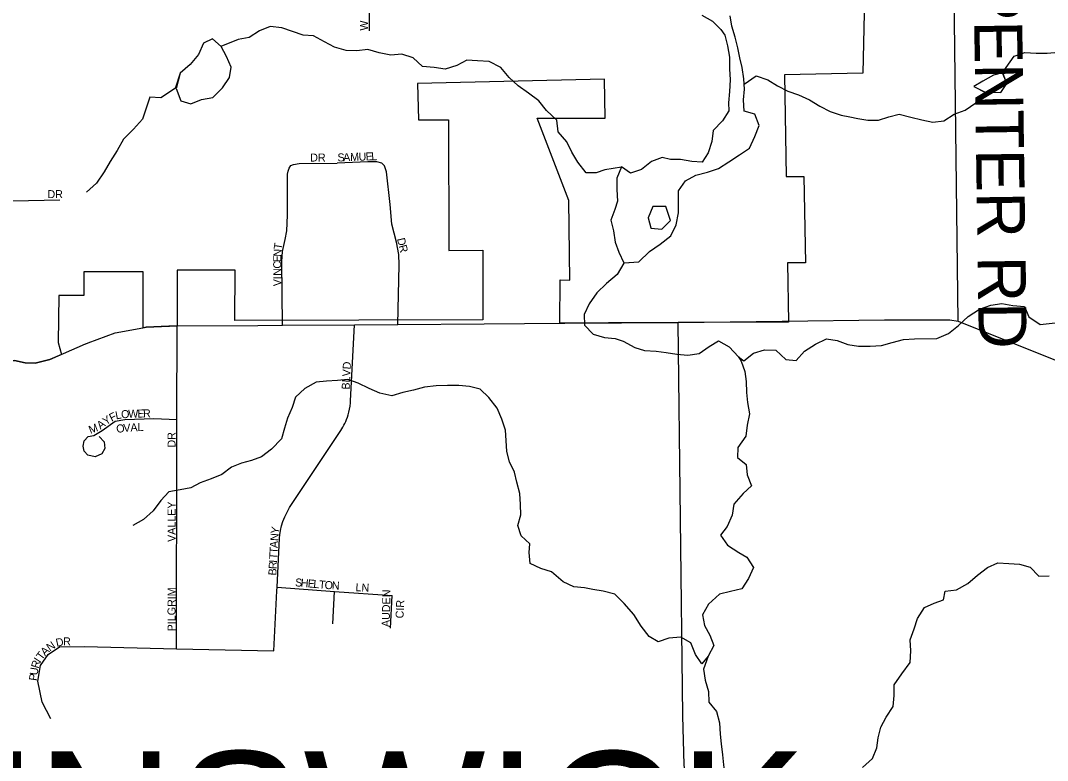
# Model space of a CAD drawing. Extents: x 1985906 to 2277390, y 930619 to 1324581.
# Drawn here: x 2155005 to 2161419, y 1169867 to 1174490 of the extents above; entities that cross this region are included whole.
import ezdxf

# ---------------------------------------------------------------- set-up
doc = ezdxf.new("R2010")
doc.units = 0
for name, color, linetype in [('GM_X_City_Street', 7, 'Continuous'), ('GM_X_City_Street_Text', 7, 'Continuous'), ('GM_X_Corporation', 7, 'Continuous'), ('GM_X_County_Road', 7, 'Continuous'), ('GM_X_Minor_Lake', 7, 'Continuous'), ('GM_X_Minor_River', 7, 'Continuous'), ('GM_X_Township_Road', 7, 'Continuous'), ('GM_X_Township_Road_Text', 7, 'Continuous'), ('GM_X_Township_Subdivision', 7, 'Continuous'), ('GM_X_Township_Subdivision_Text', 7, 'Continuous'), ('GM_X_Township_Text', 7, 'Continuous')]:
    doc.layers.add(name, color=color, linetype=linetype)

msp = doc.modelspace()

# ---------------------------------------------------------------- linework, layer by layer
at = {"layer": 'GM_X_City_Street'}
for points in [[(2157184.6, 1174426.8), (2157185.8, 1174619.1), (2157187.3, 1174864)], [(2156642.5, 1172587), (2156638, 1172984.2), (2156641.6, 1173048.3), (2156657.2, 1173122.6), (2156668.8, 1173176.8), (2156672.2, 1173275), (2156672.6, 1173529.5), (2156676.5, 1173549.6), (2156682.4, 1173567.7), (2156694.2, 1173583.8), (2156710.2, 1173591.9), (2156746.1, 1173596.1), (2156983.9, 1173599.7)], [(2157361.9, 1172591.9), (2157369.5, 1172964.8), (2157367.1, 1173028.9), (2157352.7, 1173105), (2157324, 1173217.1), (2157313.2, 1173341.3), (2157290, 1173545.6), (2157277.7, 1173583.5), (2157261.7, 1173599.5), (2157231.6, 1173607.3), (2157173.7, 1173606.9), (2156983.9, 1173599.7)], [(2153526.7, 1173338.9), (2153931.2, 1173346.2), (2154395.3, 1173354.6), (2154958.1, 1173364.7), (2155250.8, 1173370)]]:
    msp.add_lwpolyline(points, dxfattribs=at)
at = {"layer": 'GM_X_Corporation'}
msp.add_lwpolyline([(2160276.1, 1174631.2), (2160267, 1174162), (2159776, 1174150.4), (2159786.9, 1173515.3), (2159897.9, 1173515.3), (2159907.2, 1172976.1), (2159796.1, 1172976.1), (2159802.5, 1172606.2), (2159112.1, 1172604), (2158677.2, 1172601), (2158372.7, 1172598.9), (2158375.2, 1172870.1), (2158435.8, 1172868.6), (2158428.9, 1173366.4), (2158231.8, 1173880.2), (2158657, 1173880.1), (2158652.8, 1174123.7), (2157485.3, 1174096), (2157491.3, 1173869.8), (2157678.7, 1173869.6), (2157680.9, 1173054.6), (2157891.9, 1173055.2), (2157893.1, 1172619.9), (2156343, 1172615.7), (2156346.4, 1172930.6), (2155983.3, 1172930.6), (2155983.2, 1172582.4), (2155931.1, 1172580.3), (2155789.7, 1172574.6), (2155771.4, 1172571.2), (2155771.5, 1172919.4), (2155401.3, 1172919.5), (2155401.2, 1172771.4), (2155244.4, 1172771.5), (2155240.6, 1172479.6), (2155260.8, 1172404.1), (2155188.8, 1172372.6), (2155097.3, 1172349.7), (2155033.4, 1172351.1), (2154967.4, 1172366.5)], dxfattribs=at)
at = {"layer": 'GM_X_County_Road'}
for points in [[(2156487.8, 1172585.9), (2156642.5, 1172587), (2157091.7, 1172590.1), (2157361.9, 1172591.9), (2157900.9, 1172595.6)], [(2157900.9, 1172595.6), (2157900.9, 1172595.6), (2158405.6, 1172599.1)], [(2158405.6, 1172599.1), (2159112.1, 1172604), (2159762.3, 1172612.1)], [(2159762.3, 1172612.1), (2160401.1, 1172620.1), (2160810.2, 1172620), (2160862.1, 1172612.4)], [(2160862.1, 1172612.4), (2161730.7, 1172263.5), (2161919.6, 1172187.7), (2162097.8, 1172123.2), (2162179.8, 1172100), (2162327.7, 1172079.3), (2162513.4, 1172067), (2162904.8, 1172075.7), (2165310.9, 1172112)], [(2155410.9, 1172469.8), (2155412.5, 1172470.5), (2155427.4, 1172477.1), (2155596.4, 1172538.7), (2155768.8, 1172570.7), (2155769.8, 1172570.9)], [(2155769.8, 1172570.9), (2155789.7, 1172574.6), (2155983.2, 1172582.4)], [(2155983.2, 1172582.4), (2156487.8, 1172585.9), (2156487.8, 1172585.9)], [(2149715.8, 1172255.8), (2151611, 1172295), (2152232.4, 1172307.9), (2152295.9, 1172309.2), (2152937.8, 1172323), (2153539.2, 1172335.9), (2153908.7, 1172343.8), (2154414, 1172354.6), (2154949.5, 1172366.1), (2154967.4, 1172366.5), (2155033.4, 1172351.1), (2155097.3, 1172349.7), (2155188.9, 1172372.6), (2155410.9, 1172469.8)]]:
    msp.add_lwpolyline(points, dxfattribs=at)
at = {"layer": 'GM_X_Minor_Lake'}
for points in [[(2158774.3, 1172976.4), (2158867.6, 1172983), (2158934.4, 1173046.3), (2158999.5, 1173093.5), (2159066.5, 1173144.8), (2159101.2, 1173213.5), (2159113.9, 1173287.9), (2159114.7, 1173358), (2159115.5, 1173426.1), (2159158.3, 1173489), (2159223.6, 1173524.2), (2159295.1, 1173543.5), (2159364.7, 1173566.8), (2159429.8, 1173608), (2159495, 1173651.2), (2159558.2, 1173692.4), (2159590.9, 1173765.1), (2159617.6, 1173833.7), (2159592.4, 1173905.4), (2159524.1, 1173924.2), (2159520.9, 1173994.3), (2159527.7, 1174062.5), (2159522.6, 1174126.6), (2159513.4, 1174196.5), (2159498.3, 1174256.4), (2159485.2, 1174320.2), (2159468.1, 1174386.1), (2159448.9, 1174455.9), (2159437.8, 1174519.8)], [(2158775.2, 1172976.5), (2158867.6, 1172983), (2158934.4, 1173046.3), (2158999.5, 1173093.5), (2159066.5, 1173144.8), (2159101.2, 1173213.5), (2159113.9, 1173287.9), (2159114.7, 1173358), (2159115.5, 1173426.1), (2159158.3, 1173489), (2159223.6, 1173524.2), (2159295.1, 1173543.5), (2159364.7, 1173566.8), (2159429.8, 1173608), (2159495, 1173651.2), (2159558.2, 1173692.4), (2159590.9, 1173765.1), (2159617.6, 1173833.7), (2159592.4, 1173905.4), (2159524.1, 1173924.2), (2159520.9, 1173994.3), (2159527.7, 1174062.5), (2159522.6, 1174126.6), (2159513.4, 1174196.5), (2159498.3, 1174256.4), (2159485.2, 1174320.2), (2159468.1, 1174386.1), (2159448.9, 1174455.9), (2159437.8, 1174519.8)], [(2159259.9, 1174524.7), (2159326.5, 1174485.8), (2159379.3, 1174434.6)], [(2159259.9, 1174524.7), (2159326.5, 1174485.8), (2159379.3, 1174434.6)], [(2159379.3, 1174434.6), (2159403.9, 1174399), (2159421.1, 1174333.2), (2159432.3, 1174261.2), (2159433.6, 1174189.1), (2159436.8, 1174119), (2159434.1, 1174046.9), (2159427.4, 1173976.6), (2159428.2, 1173926.5), (2159389.4, 1173863.7), (2159330.5, 1173802.6), (2159323.7, 1173734.4), (2159301, 1173663.8), (2159262.1, 1173605), (2159198.1, 1173609.9), (2159128, 1173622.7), (2159064.1, 1173621.6), (2159011.9, 1173634.7), (2158946.5, 1173609.5), (2158883.4, 1173560.3), (2158815.9, 1173537.1), (2158759.3, 1173576.2), (2158730.6, 1173505.6), (2158729.8, 1173435.4), (2158733.1, 1173361.3), (2158718, 1173309), (2158691.3, 1173242.4), (2158708.4, 1173176.6), (2158719.6, 1173106.6), (2158742.7, 1173042.9), (2158774.3, 1172976.4)], [(2159379.3, 1174434.6), (2159403.9, 1174399), (2159421.1, 1174333.2), (2159432.3, 1174261.2), (2159433.6, 1174189.1), (2159436.8, 1174119), (2159434.1, 1174046.9), (2159427.4, 1173976.6), (2159428.2, 1173926.5), (2159389.4, 1173863.7), (2159330.5, 1173802.6), (2159323.7, 1173734.4), (2159301, 1173663.8), (2159262.1, 1173605), (2159198.1, 1173609.9), (2159128, 1173622.7), (2159064.1, 1173621.6), (2159011.9, 1173634.7), (2158946.5, 1173609.5), (2158883.4, 1173560.3), (2158815.9, 1173537.1), (2158759.3, 1173576.2), (2158730.6, 1173505.6), (2158729.8, 1173435.4), (2158733.1, 1173361.3), (2158718, 1173309), (2158691.3, 1173242.4), (2158708.4, 1173176.6), (2158719.6, 1173106.6), (2158742.7, 1173042.9), (2158773.8, 1172977.3)], [(2156292.4, 1174266.2), (2156259.4, 1174327.7), (2156204.6, 1174376.9), (2156147.1, 1174349.8), (2156116.4, 1174279.1), (2156065.6, 1174216.1), (2156002.6, 1174160.9), (2155970.2, 1174065.4)], [(2156292.4, 1174266.2), (2156259.4, 1174327.7), (2156204.6, 1174376.9), (2156147.1, 1174349.8), (2156116.4, 1174279.1), (2156065.6, 1174216.1), (2156002.6, 1174160.9), (2155977.6, 1174065.4)], [(2155977.6, 1174065.4), (2156005.7, 1173988.6), (2156067.9, 1173969.7), (2156135.4, 1173996.9), (2156207, 1174010.2), (2156265.9, 1174069.4), (2156310.7, 1174134.3), (2156321.5, 1174198.6), (2156292.4, 1174266.2)], [(2161139.3, 1174164), (2161082, 1174149.6), (2161016.1, 1174111.6), (2160960.2, 1174077.5), (2161030.5, 1174042.3)], [(2161138, 1174163.7), (2161082, 1174149.6), (2161016.1, 1174111.6), (2160960.2, 1174077.5), (2161032.1, 1174041.4)], [(2161028.2, 1174042.3), (2161128, 1174041.5), (2161165.9, 1174097.6), (2161139.5, 1174163.4)], [(2161030.5, 1174042.3), (2161128, 1174041.5), (2161165.9, 1174097.6), (2161139.3, 1174164)], [(2159035, 1173327.6), (2158955.4, 1173329.2), (2158924.7, 1173258.5), (2158942.3, 1173192.8)], [(2159036.2, 1173327.6), (2158955.4, 1173329.2), (2158924.7, 1173258.5), (2158941.8, 1173194.7)], [(2158942.2, 1173192.8), (2159009.8, 1173187.9), (2159064.8, 1173240.9), (2159035, 1173327.6)], [(2158942.3, 1173192.8), (2159009.8, 1173187.9), (2159064.8, 1173240.9), (2159035, 1173327.6)]]:
    msp.add_lwpolyline(points, dxfattribs=at)
at = {"layer": 'GM_X_Minor_River'}
for points in [[(2158758.1, 1173573.7), (2158654.9, 1173557.5), (2158601.4, 1173538.2), (2158537.5, 1173538.7), (2158486, 1173605.7), (2158448.6, 1173668.9), (2158417.2, 1173732.3), (2158363.9, 1173795.2), (2158354.2, 1173867.1), (2158290.9, 1173927.8), (2158241.6, 1173988.7), (2158178.6, 1174037.4), (2158113.6, 1174081.9), (2158056.5, 1174134.7), (2158005.1, 1174197.7), (2157932.4, 1174234.1), (2157860.4, 1174238.4), (2157792.4, 1174242.8), (2157729.3, 1174209.3), (2157657.9, 1174185.6), (2157587.8, 1174196), (2157515.8, 1174202.4), (2157456.6, 1174257.1), (2157386.2, 1174279.5), (2157318.4, 1174273.9), (2157246.2, 1174288.3), (2157173.8, 1174308.6), (2157106.1, 1174301.1), (2157038.1, 1174303.5), (2156965.8, 1174323.9), (2156903.1, 1174356.5), (2156834.3, 1174395), (2156770.3, 1174399.5), (2156637.5, 1174444.5), (2156565.4, 1174452.9), (2156498.1, 1174425.3), (2156433.2, 1174383.7), (2156365.6, 1174372.1), (2156257.1, 1174327.5)], [(2161137, 1174161), (2161211.8, 1174268.4), (2161277.4, 1174289.6), (2161349.3, 1174286.8), (2161417.2, 1174286), (2161489, 1174293.3)], [(2159525.2, 1174092.5), (2159600.2, 1174143.9), (2159672.5, 1174119.2), (2159733.1, 1174082.2), (2159797.6, 1174049.2), (2159863.9, 1174026.3), (2159932.3, 1173995.5), (2159997, 1173954.6), (2160061.5, 1173921.6), (2160129.8, 1173898.8), (2160183.9, 1173889.7), (2160234, 1173878.6), (2160298.1, 1173867.7), (2160364, 1173868.8), (2160427.6, 1173888), (2160493.2, 1173905.1), (2160565.4, 1173886.4), (2160633.6, 1173869.5), (2160703.8, 1173854.7), (2160771.5, 1173863.9), (2160836.7, 1173905.1), (2160904.2, 1173930.4), (2160971.3, 1173975.6), (2161030.7, 1174042.3)], [(2155972.7, 1174067.9), (2155880.6, 1174008.2), (2155812.6, 1174012.6), (2155790.3, 1173942), (2155767.9, 1173873.3), (2155711.4, 1173811.9), (2155649, 1173748.4), (2155608.6, 1173679.3), (2155564.3, 1173610.1), (2155527.8, 1173545.2), (2155479.5, 1173473.9), (2155416.9, 1173418.4)], [(2158774, 1172975.2), (2158731.2, 1172904.5), (2158664.3, 1172847.2), (2158605.3, 1172790.1), (2158556.6, 1172721.1), (2158525.8, 1172654.4), (2158527, 1172586.3), (2158581.9, 1172531.2), (2158652.2, 1172510.4), (2158718.2, 1172503.5), (2158768.5, 1172486.4), (2158841.1, 1172447.6), (2158903.3, 1172428.6), (2158975.3, 1172423.9), (2159037.3, 1172416.9), (2159103.4, 1172406.1), (2159173.5, 1172399.3), (2159243.2, 1172410.5), (2159306.3, 1172453.7), (2159365.6, 1172488.8), (2159432.2, 1172451.9), (2159489.2, 1172388.8)], [(2159489.2, 1172388.8), (2159523.6, 1172363.4), (2159582.7, 1172412.5), (2159652.2, 1172433.7), (2159722.2, 1172431), (2159785.1, 1172372), (2159849.1, 1172367.1), (2159902.1, 1172424.1), (2159971.2, 1172467.4), (2160038.5, 1172502.6), (2160106.6, 1172491.8), (2160172.9, 1172466.9), (2160239, 1172456.1), (2160311, 1172455.3), (2160382.8, 1172460.6), (2160448.4, 1172477.8), (2160519.9, 1172497), (2160589.8, 1172502.3), (2160727.5, 1172504.7), (2160800.9, 1172534), (2160863.9, 1172585.2), (2160924.9, 1172640.4), (2160994, 1172687.7), (2161065.4, 1172713), (2161135.2, 1172722.2), (2161203.3, 1172709.4), (2161275.3, 1172704.6), (2161302.4, 1172639), (2161373.1, 1172592.1), (2161504.7, 1172606.5)], [(2159489.2, 1172388.8), (2159505.7, 1172363.1), (2159528.8, 1172297.3), (2159537.9, 1172235.4), (2159539.1, 1172167.3), (2159546.2, 1172103.3), (2159557.4, 1172033.4), (2159544.7, 1171963), (2159535.9, 1171892.7), (2159485.2, 1171823.7), (2159482.3, 1171759.6), (2159537, 1171716.4), (2159544.1, 1171652.4), (2159571.3, 1171582.8), (2159518.2, 1171535.8), (2159459.5, 1171468.6), (2159450.7, 1171400.3), (2159418, 1171329.6), (2159377, 1171274.8), (2159420, 1171213.5), (2159490.8, 1171166.6), (2159541.2, 1171137.5), (2159582.3, 1171072.1), (2159551.6, 1171003.4), (2159510.7, 1170940.6), (2159439.1, 1170923.3), (2159371.5, 1170906.1), (2159302.7, 1170844.8), (2159263.9, 1170778), (2159277.1, 1170710.1), (2159310.1, 1170650.6), (2159335.2, 1170584.9), (2159300.5, 1170518.1)], [(2159300.5, 1170518.1), (2159261.3, 1170471.4), (2159220.4, 1170528.8), (2159191.1, 1170602.4), (2159128.6, 1170637.3), (2159054.8, 1170632.1), (2158987.3, 1170608.8), (2158930.8, 1170641.9), (2158881.7, 1170707.1), (2158836.5, 1170778.5), (2158775.3, 1170847.5), (2158716.4, 1170906.6), (2158644.2, 1170925.4), (2158580, 1170936.3), (2158528, 1170945.4), (2158461.9, 1170952.2), (2158393.5, 1170983.1), (2158322.5, 1171045.9), (2158254.2, 1171066.8), (2158187.7, 1171097.7), (2158182.5, 1171167.7), (2158185.6, 1171219.9), (2158132.7, 1171271), (2158111.6, 1171334.8), (2158130.4, 1171401.2), (2158127.3, 1171467.3), (2158124.1, 1171535.4), (2158104.9, 1171607.1), (2158089.8, 1171669), (2158058.7, 1171732.6), (2158041.6, 1171798.4), (2158038.4, 1171866.4), (2158035.2, 1171930.5), (2158012.1, 1172000.2), (2157982.9, 1172067.8), (2157929.8, 1172135), (2157876.9, 1172188.2), (2157808.7, 1172203), (2157742.7, 1172209.9), (2157672.8, 1172210.7), (2157600.9, 1172207.4), (2157529.2, 1172200.1), (2157459.6, 1172180.9), (2157394, 1172165.7), (2157324.4, 1172146.4), (2157250.2, 1172163.2), (2157183.8, 1172192.1), (2157113.3, 1172224.9), (2157049, 1172247.8), (2156985.2, 1172240.7), (2156917.3, 1172237.5), (2156851.5, 1172230.3), (2156780.3, 1172191), (2156723.3, 1172137.9), (2156702.5, 1172073.4), (2156671.7, 1172006.7), (2156654.8, 1171944.3), (2156636.1, 1171875.9), (2156573.3, 1171812.7), (2156510.2, 1171763.5), (2156448.7, 1171742.4), (2156385.1, 1171725.2), (2156323.6, 1171700.1), (2156262.5, 1171654.9), (2156195, 1171627.7), (2156127.6, 1171602.5), (2156068.2, 1171571.4), (2156002.5, 1171558.2), (2155930.8, 1171544.9), (2155881.8, 1171492), (2155833.1, 1171427), (2155774.1, 1171373.9), (2155706.9, 1171334.6)], [(2160263.4, 1169823.8), (2160326.3, 1169879), (2160353.1, 1169945.6), (2160362, 1170009.8), (2160378.8, 1170076.2), (2160411.6, 1170138.9), (2160456.4, 1170203.8), (2160461.2, 1170274), (2160462, 1170340.1), (2160510.7, 1170409.1), (2160561.4, 1170480.1), (2160566.1, 1170552.4), (2160561, 1170620.4), (2160585.7, 1170688.9), (2160606.5, 1170755.4), (2160651.3, 1170822.3), (2160710.7, 1170849.4), (2160770.3, 1170870.5), (2160779.3, 1170924.8), (2160851, 1170934), (2160922.3, 1170973.3), (2160981.3, 1171024.4), (2161044.3, 1171073.6), (2161109.7, 1171102.8), (2161177.7, 1171098), (2161243.7, 1171093.2), (2161311.9, 1171074.3), (2161364.8, 1171019.1), (2161430.7, 1171020.3)], [(2159300.5, 1170518.1), (2159269.9, 1170437.5), (2159281.1, 1170369.5), (2159302.3, 1170297.8), (2159303.5, 1170231.7), (2159352.4, 1170174.4), (2159371.7, 1170102.6), (2159374.9, 1170032.6), (2159382, 1169970.6), (2159389.2, 1169902.6), (2159396.3, 1169840.6), (2159403.4, 1169772.6), (2159416.6, 1169706.7), (2159419.1, 1169564.5), (2159442.3, 1169496.8), (2159497.1, 1169443.7), (2159565.8, 1169398.8), (2159596.7, 1169345.2), (2159603.9, 1169277.3), (2159613.2, 1169205.3), (2159660.3, 1169140), (2159724.6, 1169115.1), (2159792.7, 1169104.2), (2159860.7, 1169099.4)]]:
    msp.add_lwpolyline(points, dxfattribs=at)
at = {"layer": 'GM_X_Township_Road'}
for points in [[(2160862.1, 1172612.4), (2160836.3, 1174656.7), (2160836, 1174683.2)], [(2159267.3, 1166882.4), (2159268.3, 1166940.7), (2159270.3, 1167250.9), (2159266.8, 1167639.5), (2159247.7, 1169087.6), (2159237.7, 1169301.8), (2159220.8, 1169409.8), (2159170.7, 1169653.8), (2159151.1, 1169839.9), (2159142.3, 1170146.3), (2159112.1, 1172604)]]:
    msp.add_lwpolyline(points, dxfattribs=at)
at = {"layer": 'GM_X_Township_Subdivision'}
for points in [[(2155981.9, 1171961.9), (2155982, 1171997.6), (2155983.2, 1172582.4)], [(2156586.4, 1170552.2), (2156606.1, 1170927.2), (2156607.3, 1170949.2), (2156623.4, 1171255.6), (2156625.5, 1171278.1), (2156629.6, 1171305.2), (2156635.8, 1171333.2), (2156644.1, 1171360), (2156655.9, 1171390.6), (2156685.6, 1171446.9), (2157006, 1171928), (2157012.9, 1171939.1), (2157019, 1171949.9), (2157025.3, 1171961.9), (2157031, 1171973.3), (2157036.4, 1171985.5), (2157041.6, 1171998.6), (2157046.6, 1172012.3), (2157051.2, 1172026.7), (2157055.9, 1172044.1), (2157060.1, 1172062.7), (2157063.2, 1172081), (2157065.7, 1172102.1), (2157066.7, 1172114.5), (2157091.7, 1172590.1)], [(2155496.5, 1171890.7), (2155526.8, 1171859), (2155531.2, 1171816.9), (2155513.5, 1171782.7), (2155471.7, 1171764.3), (2155425.7, 1171775.9), (2155403.6, 1171799.7), (2155397.3, 1171831.7), (2155403, 1171863.8), (2155426.7, 1171892.1), (2155462.6, 1171898.4), (2155514.2, 1171929), (2155595.4, 1171987.8), (2155657.2, 1171998.4), (2155838.8, 1172004.2), (2155982, 1171997.6)], [(2155979.2, 1170565.7), (2155981.8, 1171872.9), (2155981.9, 1171961.9)], [(2156607.3, 1170949.2), (2156966.6, 1170923.9), (2157325.9, 1170898.7)], [(2156955.8, 1170720.1), (2156966.6, 1170923.9)], [(2157315.1, 1170694.9), (2157325.9, 1170898.7)], [(2155194, 1170127.8), (2155141.1, 1170231.5), (2155114, 1170363.4), (2155131, 1170461.7), (2155178.3, 1170530.3), (2155247.7, 1170577), (2155405.4, 1170578.5), (2155979.2, 1170565.7), (2156586.4, 1170552.2)]]:
    msp.add_lwpolyline(points, dxfattribs=at)

# ---------------------------------------------------------------- texts
at = {"layer": 'GM_X_City_Street_Text'}
for s, rotation, p in [('W', 89.98318, (2157174.6, 1174427.2)), ('DR', 0.00001, (2156814.4, 1173609.4)), ('S', 2.04931, (2156985.7, 1173609.4)), ('A', 2.03293, (2157020.9, 1173610.7)), ('M', 2.03866, (2157064.9, 1173612.3)), ('U', 2.03293, (2157117.6, 1173614.1)), ('E', 2.02201, (2157161.6, 1173615.7)), ('L', 1.9401, (2157196.8, 1173616.9)), ('DR', 0.00001, (2155173.3, 1173380.6)), ('D', 283.32063, (2157356.2, 1173126.2)), ('N', 87.48576, (2156633.7, 1173014.3)), ('T', 81.13958, (2156635.4, 1173056.8)), ('R', 284.77879, (2157366.6, 1173082.1)), ('C', 89.94657, (2156633.6, 1172940.1)), ('E', 89.91802, (2156633.6, 1172979.6)), ('N', 89.93624, (2156633.5, 1172896)), ('V', 89.93441, (2156633.4, 1172830)), ('I', 89.91258, (2156633.5, 1172874))]:
    msp.add_text(s, height=50, rotation=rotation, dxfattribs=at).set_placement(p)
at = {"layer": 'GM_X_Township_Road_Text'}
msp.add_text('CARPENTER RD', height=300, rotation=270.82764, dxfattribs=at).set_placement((2160945.3, 1175602.8))
at = {"layer": 'GM_X_Township_Subdivision_Text'}
for s, rotation, p in [('BLVD', 86.98872, (2157060.3, 1172183.7)), ('Y', 34.08411, (2155539.1, 1171959.7)), ('F', 26.23513, (2155574, 1171983.4)), ('L', 11.19204, (2155602.3, 1171997.9)), ('O', 4.57305, (2155635.3, 1172004.5)), ('W', 1.66491, (2155678.5, 1172008)), ('E', 1.28395, (2155735.5, 1172009.6)), ('R', 1.31194, (2155770.8, 1172010.4)), ('M', 21.05058, (2155442, 1171907.5)), ('A', 36.77027, (2155504.3, 1171933.7)), ('O', 7.25517, (2155606.3, 1171913.8)), ('V', 4.28806, (2155649.3, 1171919.3)), ('A', 2.84276, (2155692.8, 1171922.5)), ('L', 2.13121, (2155736.6, 1171924.7)), ('DR', 90, (2155973.5, 1171822.4)), ('VALLEY', 90, (2155973.4, 1171232.8)), ('Y', 81.51137, (2156617, 1171280.1)), ('N', 85.82092, (2156613.9, 1171237.2)), ('T', 87.02347, (2156609.8, 1171158.4)), ('A', 87.00443, (2156611.6, 1171193.5)), ('I', 87.04834, (2156606.8, 1171101.3)), ('T', 86.99295, (2156607.9, 1171123.2)), ('B', 87.01146, (2156602.7, 1171022.1)), ('R', 86.98721, (2156604.7, 1171061.7)), ('S', 355.07524, (2156718.5, 1170956.2)), ('H', 355.094, (2156753.6, 1170953.2)), ('E', 355.07524, (2156797.4, 1170949.4)), ('L', 355.08666, (2156832.5, 1170946.4)), ('T', 355.07524, (2156867.6, 1170943.4)), ('O', 355.094, (2156902.6, 1170940.4)), ('PILGRIM', 90, (2155973.4, 1170674)), ('N', 357.26818, (2156948.5, 1170936.5)), ('LN', 356.98842, (2157096.6, 1170925.4)), ('AUDEN', 88.83149, (2157311, 1170700.6)), ('CIR', 87.51167, (2157397, 1170754.3)), ('N', 34.32053, (2155188.3, 1170547.2)), ('D', 12.62601, (2155231.3, 1170577)), ('R', 0.55861, (2155271.4, 1170586.3)), ('T', 53.55082, (2155138.8, 1170491.4)), ('A', 43.87185, (2155158.2, 1170518.1)), ('R', 72.56339, (2155117, 1170439.1)), ('I', 57.14657, (2155127.3, 1170473.6)), ('U', 82.17281, (2155111.5, 1170397.6)), ('P', 82.19054, (2155106.7, 1170362.8))]:
    msp.add_text(s, height=50, rotation=rotation, dxfattribs=at).set_placement(p)
at = {"layer": 'GM_X_Township_Text'}
msp.add_text('BRUNSWICK', height=900, rotation=0.00001, dxfattribs=at).set_placement((2152559.9, 1169023.5))

doc.saveas('drawing.dxf')
